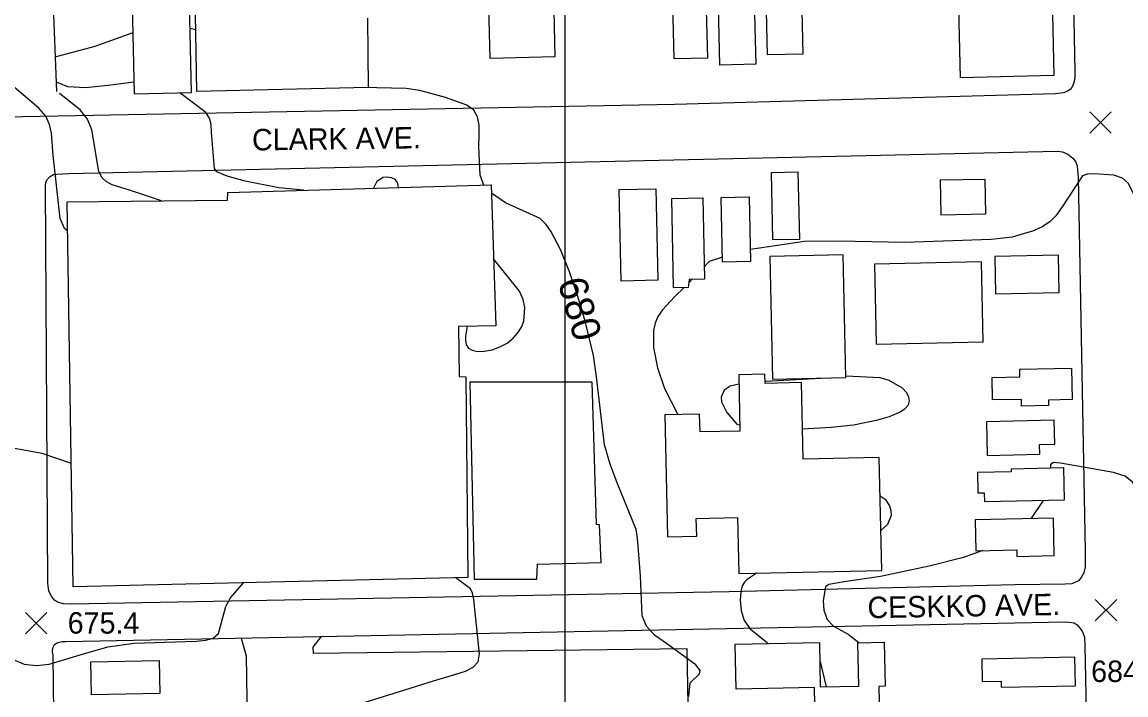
# Model space of a CAD drawing. Extents: x 79600 to 91800, y 75600 to 84400.
# Drawn here: x 81620 to 82393, y 78241 to 78712 of the extents above; entities that cross this region are included whole.
import ezdxf

# ---------------------------------------------------------------- set-up
doc = ezdxf.new("R2010")
doc.units = 0
for name, color, linetype in [('080-085$0$BLDG', 7, 'Continuous'), ('080-085$0$DRIVWY', 7, 'Continuous'), ('080-085$0$GRID', 7, 'Continuous'), ('080-085$0$INDEX', 7, 'Continuous'), ('080-085$0$INDXLBL', 7, 'Continuous'), ('080-085$0$INTER', 7, 'Continuous'), ('080-085$0$ROAD', 7, 'Continuous'), ('080-085$0$ROAD-NAME', 7, 'Continuous'), ('080-085$0$SPOTMARK', 7, 'Continuous'), ('080-085$0$SPOTS', 7, 'Continuous'), ('080-085$0$WALL', 7, 'Continuous')]:
    doc.layers.add(name, color=color, linetype=linetype)

# ---------------------------------------------------------------- blocks, each defined once
blk = doc.blocks.new('080-085$0$SPOTS')
at = {"layer": '080-085$0$SPOTMARK'}
for p, q in [((-0.5, -0.5), (0.5, 0.5)), ((-0.5, 0.5), (0.5, -0.5))]:
    blk.add_line(p, q, dxfattribs=at)

msp = doc.modelspace()

# ---------------------------------------------------------------- linework, layer by layer
at = {"layer": '080-085$0$BLDG'}
msp.add_lwpolyline([(81861.92, 78714.61), (81862.49, 78666.21), (81742.38, 78663.46), (81739.5, 78839.69)], dxfattribs=at)
for points in [[(81734.68, 78839.52), (81694.54, 78838.59), (81698.65, 78661.69), (81738.79, 78662.62)], [(82274.47, 78780.31), (82339.93, 78781.83), (82342.42, 78674.58), (82276.96, 78673.06)], [(81946.46, 78740.52), (81991.78, 78741.57), (81993.03, 78687.64), (81947.71, 78686.59)], [(82092.68, 78744.09), (82093.04, 78728.69), (82098.82, 78728.82), (82099.8, 78686.83), (82076.46, 78686.29), (82075.12, 78743.68)], [(82165.37, 78740.96), (82166.56, 78689.53), (82141.99, 78688.95), (82140.8, 78740.39)], [(82132.43, 78734.73), (82133.64, 78682.46), (82108.46, 78681.88), (82107.25, 78734.15)], [(82145.69, 78559.52), (82144.66, 78606.77), (82163.23, 78607.18), (82164.26, 78559.93)], [(82263.25, 78577.01), (82294.68, 78577.69), (82294.15, 78601.94), (82262.72, 78601.26)], [(81932.1, 78323.38), (81655.82, 78316.86), (81651.8, 78586.12), (81763.91, 78587.35), (81764.07, 78592.82), (81948.45, 78598.06), (81951.68, 78499.41), (81925.72, 78499.07), (81926.04, 78463.99), (81930.67, 78463.83)], [(82039.46, 78530.76), (82038.06, 78594.84), (82063.74, 78595.4), (82065.13, 78531.32)], [(82087.14, 78531.94), (82086.26, 78526.24), (82076.19, 78526.02), (82074.83, 78588.53), (82096.61, 78589), (82097.85, 78532.18)], [(82110.36, 78543.98), (82109.37, 78589.21), (82129.12, 78589.64), (82130.1, 78544.41)], [(82143.47, 78547.99), (82145.34, 78462.04), (82196.83, 78463.16), (82194.96, 78549.11)], [(82301.49, 78521.88), (82346.04, 78522.85), (82345.47, 78548.8), (82300.92, 78547.83)], [(82216.71, 78542.66), (82217.93, 78486.59), (82292.85, 78488.22), (82291.62, 78544.29)], [(82299.08, 78463.33), (82318.62, 78463.75), (82318.51, 78469.11), (82354.62, 78469.9), (82355.1, 78447.83), (82338.59, 78447.47), (82338.67, 78443.57), (82319.67, 78443.15), (82319.57, 78447.98), (82299.42, 78447.54)], [(82166.93, 78406.1), (82165.76, 78459.71), (82140.28, 78459.15), (82140.14, 78465.52), (82121.78, 78465.12), (82122.64, 78425.82), (82094.68, 78425.21), (82094.41, 78437.72), (82070.07, 78437.19), (82071.93, 78351.72), (82092.35, 78352.17), (82092.08, 78364.67), (82120.94, 78365.3), (82121.8, 78326.03), (82221.85, 78328.21), (82220.13, 78407.26)], [(81933.47, 78460.04), (81936.59, 78322.25), (81980.51, 78322.27), (81980.96, 78332.65), (82025.58, 78333.93), (82024.25, 78360.17), (82022.14, 78360.45), (82019.19, 78460.08)], [(82295.67, 78408.77), (82332.51, 78409.58), (82332.36, 78416.42), (82342.9, 78416.65), (82342.54, 78433.4), (82295.16, 78432.36)], [(82289.1, 78382.53), (82293.63, 78382.63), (82293.76, 78376.4), (82349.79, 78377.63), (82349.3, 78400), (82312.37, 78399.19), (82312.41, 78397.25), (82288.79, 78396.74)], [(82287.82, 78342.04), (82316.33, 78342.66), (82316.43, 78338.05), (82342.57, 78338.62), (82342, 78364.82), (82287.35, 78363.63)], [(82178.84, 78246.82), (82205.77, 78247.37), (82205.15, 78277.72), (82223.67, 78278.1), (82224.3, 78247.19), (82219.83, 78247.1), (82221.88, 78146.84), (82225.76, 78146.92), (82226.13, 78129.15), (82177.2, 78128.15), (82174.78, 78246.32), (82119.98, 78245.2), (82119.34, 78276.61), (82178.21, 78277.81)], [(81668.18, 78264.28), (81716.09, 78265.26), (81716.57, 78242.2), (81668.65, 78241.22)], [(82292.18, 78250.45), (82305.42, 78250.72), (82305.5, 78246.52), (82357.51, 78247.58), (82357.1, 78267.6), (82291.86, 78266.27)]]:
    msp.add_lwpolyline(points, close=True, dxfattribs=at)
at = {"layer": '080-085$0$DRIVWY'}
msp.add_lwpolyline([(81773.52, 78280.84), (81776.91, 78268.4), (81779.76, 78083.89), (82089.02, 78091.02), (82085.6, 78273.29), (81824.2, 78270.09), (81823.93, 78274.58), (81829.81, 78281.95)], dxfattribs=at)
at = {"layer": '080-085$0$GRID'}
msp.add_line((82000, 80000), (82000, 76000), dxfattribs=at)
at = {"layer": '080-085$0$INDEX'}
msp.add_line((81741.68, 78706.45), (81737.74, 78707.55), dxfattribs=at)
for points in [[(81697.65, 78704.52), (81670.96, 78694.83), (81642.96, 78687.34)], [(81943.31, 78597.91), (81940.79, 78604.82), (81939.9, 78624.86), (81940.07, 78632.78), (81940.01, 78639.77), (81939.01, 78645.63), (81936.32, 78650.31), (81931.4, 78653.88), (81916.55, 78659.24), (81898.5, 78664.05), (81889.08, 78665.62), (81858.29, 78666.11)], [(81883.58, 78596.22), (81883.13, 78598.7), (81882.43, 78600.4), (81880.99, 78601.98), (81878.66, 78603.06), (81875.79, 78603.49), (81872.91, 78603.13), (81868.52, 78600.33), (81866.08, 78595.72)], [(82086.8, 78240.01), (82087.65, 78249.54), (82094.36, 78255.83), (82094.73, 78258.33), (82091.82, 78262.18), (82070.51, 78277.49), (82062.85, 78282.99), (82057.12, 78289.23), (82054.25, 78296.57), (82052.91, 78324.53), (82050.88, 78350.85), (82050.02, 78357.01), (82036.58, 78389.65), (82031.73, 78402.6), (82027.69, 78416.22), (82022.09, 78463.73), (82019.99, 78478.65), (82014.31, 78502.7), (82009.2, 78520), (82003.33, 78537.16), (81996.94, 78552.82), (81990.25, 78565.56), (81986.77, 78570.47), (81982.75, 78574.49), (81958.43, 78585.44), (81948.64, 78592.25)]]:
    msp.add_lwpolyline(points, dxfattribs=at)
at = {"layer": '080-085$0$INTER'}
for p, q in [((82089.09, 78531.99), (82086.78, 78529.61)), ((82183.76, 78462.88), (82140.25, 78460.48)), ((82120.36, 78430.56), (82122.54, 78430.24)), ((82334.92, 78377.3), (82326.28, 78364.48)), ((82178.46, 78265.4), (82183.04, 78246.91))]:
    msp.add_line(p, q, dxfattribs=at)
for points in [[(81652.11, 78565.61), (81649.88, 78567.53), (81646.76, 78574.42), (81641.8, 78618.93), (81640.62, 78634.22), (81639.44, 78640.35), (81636.7, 78646.09), (81631.88, 78651.81), (81606.7, 78673.14)], [(81698.46, 78669.83), (81680.27, 78667.57), (81664.5, 78665.92), (81652.2, 78666.69), (81644.29, 78669.99)], [(81717.63, 78586.84), (81695.94, 78594.19), (81683.25, 78598.2), (81679.17, 78600.11), (81676.18, 78602.96), (81673.94, 78607.39), (81668.95, 78636.54), (81665.94, 78644.1), (81660.78, 78650.47), (81646.34, 78662.09)], [(81817.2, 78594.33), (81799.86, 78595.9), (81776.25, 78600.64), (81763.72, 78604.23), (81756.5, 78607.3), (81754.71, 78609.55), (81752.7, 78634.75), (81752.43, 78640.35), (81751.37, 78644.77), (81748.72, 78648.8), (81730.5, 78662.43)], [(82406.06, 78574.37), (82396.86, 78594.42), (82394.42, 78599.2), (82390.42, 78602.83), (82384.26, 78604.85), (82370.58, 78605.76), (82365.84, 78605.58), (82362.36, 78604.39), (82347.65, 78581.9), (82343.82, 78576.51), (82339.65, 78572.36), (82334.52, 78568.96), (82328.03, 78565.95), (82313.05, 78561.51), (82298.46, 78559.82), (82238.12, 78557.82), (82191.51, 78558.56), (82167.86, 78558.33), (82129.92, 78552.75)], [(81931.6, 78499.14), (81930.61, 78492.3), (81930.52, 78489.15), (81931.05, 78486.17), (81932.52, 78483.84), (81935.07, 78482.29), (81938.8, 78481.57), (81943.66, 78481.72), (81949.15, 78482.74), (81954.63, 78484.63), (81959.57, 78487.35), (81963.78, 78490.71), (81967.19, 78494.46), (81969.72, 78498.43), (81971.37, 78502.67), (81972.04, 78512.33), (81970.81, 78517.82), (81968.21, 78523.71), (81950.14, 78546.26)], [(82110.28, 78547.57), (82101.09, 78544.36), (82097.66, 78540.82)], [(82083.45, 78526.18), (82076.83, 78519.83), (82068.29, 78510.53), (82065.22, 78505.92), (82063.23, 78501.31), (82062.12, 78496.31), (82062.08, 78484.25), (82064.85, 78469.99), (82069.82, 78455.54), (82079.1, 78437.39)], [(82166.47, 78427.44), (82186.55, 78428.47), (82202.11, 78430.17), (82219.18, 78433.67), (82227.23, 78436.09), (82233.77, 78438.73), (82238.12, 78441.41), (82240.47, 78444.14), (82241.24, 78446.94), (82240.77, 78449.83), (82239.12, 78452.77), (82236.27, 78455.74), (82227, 78461.21), (82220.67, 78463.07), (82196.81, 78464.12)], [(82121.92, 78458.61), (82115.87, 78457.28), (82111.6, 78454.38), (82109.36, 78449.42), (82109.63, 78446.22), (82113.38, 78438.87), (82120.36, 78430.56)], [(81584.37, 78422.77), (81600.78, 78416.4), (81633.89, 78410.37), (81654.53, 78403.29)], [(82413.97, 78337.49), (82411, 78342.28), (82406.8, 78352.54), (82402.04, 78376.94), (82400.31, 78384.16), (82397.38, 78389.97), (82392.15, 78394.19), (82384.01, 78396.76), (82347.02, 78403.31), (82341.76, 78403.68), (82339.92, 78402.22), (82339.91, 78399.79)], [(82220.71, 78380.52), (82224.19, 78378.16), (82227.25, 78373.47), (82228.22, 78370.16), (82228.36, 78366.66), (82225.88, 78360.48), (82221.24, 78356.12)], [(81578.72, 78365.13), (81584.17, 78352.27), (81589.09, 78337.03), (81597.18, 78299.65), (81599.72, 78289.98), (81603.14, 78280.52), (81607.77, 78272.15), (81613.9, 78265.93), (81621.65, 78262.61), (81630.34, 78261.77), (81639.11, 78262.67), (81663.11, 78269.97), (81680.22, 78274.73), (81698.57, 78277.44), (81734.6, 78278.61), (81742.24, 78278.87), (81748.78, 78279.42), (81753.98, 78280.94), (81757.6, 78284.16), (81762.84, 78303.07), (81765.92, 78309.07), (81775.02, 78319.68)], [(82292.66, 78342.15), (82279.11, 78337.25), (82255.14, 78331.25), (82220.94, 78324.08), (82195.54, 78320.29), (82184.81, 78318.52), (82182.44, 78316.72), (82180.76, 78307.29), (82181.37, 78300.36), (82183.73, 78293.94), (82188.12, 78289.28), (82198.42, 78283.73), (82205.73, 78277.74)], [(81856.56, 78234.83), (81887.28, 78244.46), (81908.03, 78251.06), (81923.74, 78255.79), (81930.41, 78257.88), (81935.83, 78260.49), (81939.26, 78264.36), (81940.3, 78269.99), (81937.01, 78301.28), (81936.31, 78307.82), (81935.31, 78312.42), (81933.9, 78315.5), (81923.69, 78323.19)], [(82134.12, 78326.3), (82127.47, 78321.72), (82125.68, 78320.01), (82124.24, 78317.5), (82123.22, 78313.44), (82122.78, 78307.41), (82123.39, 78300.28), (82125.63, 78293.27), (82129.71, 78287.39), (82141.88, 78277.59)]]:
    msp.add_lwpolyline(points, dxfattribs=at)
at = {"layer": '080-085$0$ROAD'}
for points in [[(82349.97, 79039.04), (82356.96, 78677.31), (82356.95, 78673.52), (82356.52, 78670.44), (82355.95, 78668.34), (82354.82, 78666.23), (82353.7, 78664.69), (82351.87, 78663.58), (82349.76, 78662.6), (82347.37, 78662.19), (82343.58, 78661.78), (82076.7, 78654.38), (81546.32, 78644.22), (81538.18, 78645.37), (81535.66, 78646.63), (81532.86, 78649.03), (81530.62, 78652.12), (81527.83, 78657.04), (81525.74, 78663.36), (81525.34, 78670.94), (81516.53, 79030.99)], [(81645.44, 77965.7), (81641.8, 78268.77), (81641.38, 78271.3), (81641.39, 78272.42), (81641.81, 78274.53), (81642.8, 78276.35), (81645.19, 78277.88), (81648.14, 78278.44), (81650.8, 78278.43), (82350.41, 78292.19), (82352.94, 78292.18), (82356.44, 78291.61), (82358.54, 78290.2), (82360.64, 78287.67), (82362.46, 78285.28), (82363.71, 78281.63), (82363.97, 78275.6), (82370.01, 77976.45)]]:
    msp.add_lwpolyline(points, dxfattribs=at)
msp.add_lwpolyline([(82115.03, 78313.19), (81654.53, 78304.66), (81649.05, 78304.81), (81644.99, 78306.09), (81642.89, 78307.5), (81640.79, 78310.31), (81638.98, 78313.82), (81638.15, 78319.44), (81636.54, 78597.11), (81636.83, 78600.05), (81637.96, 78602.15), (81639.79, 78603.83), (81642.18, 78605.23), (81644.56, 78605.64), (81652.84, 78606.04), (82344.88, 78621.64), (82348.38, 78621.07), (82352.17, 78619.52), (82355.67, 78616.84), (82357.48, 78614.31), (82358.6, 78611.36), (82359.42, 78603.5), (82364.16, 78341.96), (82364.13, 78330.88), (82363.27, 78326.53), (82361.44, 78323.31), (82359.47, 78321.07), (82354.83, 78318.98), (82350.34, 78318.57), (82315.12, 78318.1)], close=True, dxfattribs=at)
at = {"layer": '080-085$0$WALL'}
msp.add_line((81641.49, 78735.48), (81644.26, 78663.32), dxfattribs=at)

# ---------------------------------------------------------------- block references
at = {"layer": '080-085$0$SPOTMARK', "xscale": 15, "yscale": 15}
for p in [(82375, 78641.77), (82378.82, 78300.42), (81630.06, 78291.37)]:
    msp.add_blockref('080-085$0$SPOTS', p, dxfattribs=at)

# ---------------------------------------------------------------- texts
at = {"layer": '080-085$0$INDXLBL'}
msp.add_text('680', height=20, rotation=285.83611, dxfattribs=at).set_placement((81994.91, 78530.2))
at = {"layer": '080-085$0$ROAD-NAME'}
for s, rotation, p in [('CLARK AVE.', 0.74364, (81781.17, 78622.11)), ('CESKKO AVE.', 0.96665, (82211.99, 78294.8))]:
    msp.add_text(s, height=15, rotation=rotation, dxfattribs=at).set_placement(p)
at = {"layer": '080-085$0$SPOTS'}
for s, p in [('675.4', (81652.06, 78284.06)), ('684.3', (82368.44, 78250.21))]:
    msp.add_text(s, height=15, dxfattribs=at).set_placement(p)

doc.saveas('drawing.dxf')
